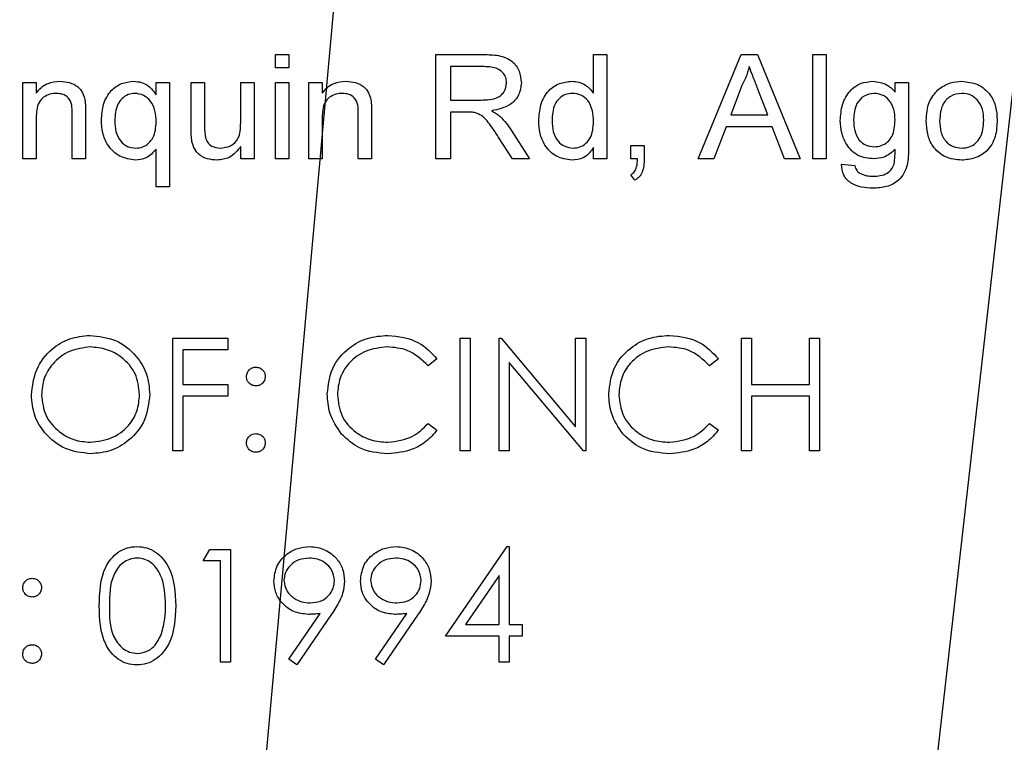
# Model space of a CAD drawing. Header units: inches. Extents: x 1880 to 2363, y -453 to -54.
# Tile 852 of 1056: x 2040.285 to 2041.072, y -72.391 to -71.813. Entities that reach past the tile are written whole.
import ezdxf

# ---------------------------------------------------------------- set-up
doc = ezdxf.new("R2010")
doc.units = ezdxf.units.IN
doc.header["$LTSCALE"] = 0.5
doc.header["$MEASUREMENT"] = 0
doc.layers.add('DSS-M-S', color=53, linetype='Continuous')
doc.layers.add('SID-M-S', color=105, linetype='Continuous')

msp = doc.modelspace()

# ---------------------------------------------------------------- linework, layer by layer
at = {"layer": 'DSS-M-S', "linetype": 'Continuous', "lineweight": 25}
for p, q in [((2040.4893, -71.841), (2040.49998, -71.841)), ((2040.4893, -71.85169), (2040.4893, -71.841)), ((2040.49998, -71.841), (2040.49998, -71.85169)), ((2040.6175, -71.841), (2040.65566, -71.841)), ((2040.6175, -71.92434), (2040.6175, -71.841)), ((2040.74357, -71.841), (2040.75425, -71.841)), ((2040.74357, -71.87179), (2040.74357, -71.841)), ((2040.75425, -71.841), (2040.75425, -71.92434)), ((2040.8272, -71.92434), (2040.86149, -71.841)), ((2040.86149, -71.841), (2040.87458, -71.841)), ((2040.87458, -71.841), (2040.90887, -71.92434)), ((2040.91878, -71.841), (2040.92947, -71.841)), ((2040.91878, -71.92434), (2040.91878, -71.841)), ((2040.92947, -71.841), (2040.92947, -71.92434)), ((2040.49998, -71.85169), (2040.4893, -71.85169)), ((2040.62925, -71.85062), (2040.62925, -71.87733)), ((2040.65611, -71.85062), (2040.62925, -71.85062)), ((2040.28737, -71.86344), (2040.29806, -71.86344)), ((2040.28737, -71.92434), (2040.28737, -71.86344)), ((2040.29806, -71.86344), (2040.29806, -71.87194)), ((2040.39399, -71.86344), (2040.40468, -71.86344)), ((2040.39399, -71.87327), (2040.39399, -71.86344)), ((2040.40468, -71.86344), (2040.40468, -71.94677)), ((2040.42199, -71.86344), (2040.43267, -71.86344)), ((2040.42199, -71.90098), (2040.42199, -71.86344)), ((2040.43267, -71.86344), (2040.43267, -71.89656)), ((2040.46152, -71.86344), (2040.4722, -71.86344)), ((2040.46152, -71.89542), (2040.46152, -71.86344)), ((2040.4722, -71.86344), (2040.4722, -71.92434)), ((2040.4893, -71.86344), (2040.49998, -71.86344)), ((2040.4893, -71.92434), (2040.4893, -71.86344)), ((2040.49998, -71.86344), (2040.49998, -71.92434)), ((2040.51601, -71.86344), (2040.52669, -71.86344)), ((2040.51601, -71.92434), (2040.51601, -71.86344)), ((2040.52669, -71.86344), (2040.52669, -71.87194)), ((2040.86223, -71.86578), (2040.85326, -71.88908)), ((2040.88283, -71.88908), (2040.87446, -71.86739)), ((2040.98462, -71.86344), (2040.99531, -71.86344)), ((2040.98462, -71.87092), (2040.98462, -71.86344)), ((2040.99531, -71.86344), (2040.99531, -71.91534)), ((2040.62925, -71.87733), (2040.65339, -71.87733)), ((2040.29806, -71.89168), (2040.29806, -71.92434)), ((2040.3269, -71.92434), (2040.3269, -71.88798)), ((2040.33759, -71.88708), (2040.33759, -71.92434)), ((2040.52669, -71.89168), (2040.52669, -71.92434)), ((2040.55554, -71.92434), (2040.55554, -71.88798)), ((2040.56622, -71.88708), (2040.56622, -71.92434)), ((2040.64228, -71.88694), (2040.62925, -71.88694)), ((2040.62925, -71.88694), (2040.62925, -71.92434)), ((2040.85326, -71.88908), (2040.88283, -71.88908)), ((2040.84959, -71.8987), (2040.83972, -71.92434)), ((2040.8865, -71.8987), (2040.84959, -71.8987)), ((2040.89635, -71.92434), (2040.8865, -71.8987)), ((2040.6787, -71.92434), (2040.66747, -71.90674)), ((2040.67783, -71.90133), (2040.69247, -71.92434)), ((2040.46152, -71.92434), (2040.46152, -71.91439)), ((2040.74357, -71.92434), (2040.74357, -71.91514)), ((2040.77349, -71.91365), (2040.78417, -71.91365)), ((2040.77349, -71.92434), (2040.77349, -71.91365)), ((2040.78417, -71.91365), (2040.78417, -71.92434)), ((2040.39399, -71.94677), (2040.39399, -71.91651)), ((2040.29806, -71.92434), (2040.28737, -71.92434)), ((2040.33759, -71.92434), (2040.3269, -71.92434)), ((2040.4722, -71.92434), (2040.46152, -71.92434)), ((2040.49998, -71.92434), (2040.4893, -71.92434)), ((2040.52669, -71.92434), (2040.51601, -71.92434)), ((2040.56622, -71.92434), (2040.55554, -71.92434)), ((2040.62925, -71.92434), (2040.6175, -71.92434)), ((2040.69247, -71.92434), (2040.6787, -71.92434)), ((2040.75425, -71.92434), (2040.74357, -71.92434)), ((2040.77879, -71.92434), (2040.77349, -71.92434)), ((2040.83972, -71.92434), (2040.8272, -71.92434)), ((2040.90887, -71.92434), (2040.89635, -71.92434)), ((2040.92947, -71.92434), (2040.91878, -71.92434)), ((2040.94189, -71.92861), (2040.95257, -71.92968)), ((2040.77669, -71.94143), (2040.77349, -71.93716)), ((2040.40468, -71.94677), (2040.39399, -71.94677)), ((2040.40731, -72.06772), (2040.45115, -72.06772)), ((2040.40731, -72.15772), (2040.40731, -72.06772)), ((2040.45115, -72.06772), (2040.45115, -72.07695)), ((2040.63692, -72.06772), (2040.645, -72.06772)), ((2040.63692, -72.15772), (2040.63692, -72.06772)), ((2040.645, -72.06772), (2040.645, -72.15772)), ((2040.66808, -72.06772), (2040.66977, -72.06772)), ((2040.66808, -72.15772), (2040.66808, -72.06772)), ((2040.66977, -72.06772), (2040.72923, -72.13856)), ((2040.72923, -72.06772), (2040.73731, -72.06772)), ((2040.72923, -72.13856), (2040.72923, -72.06772)), ((2040.73731, -72.06772), (2040.73731, -72.15772)), ((2040.86192, -72.06772), (2040.87, -72.06772)), ((2040.86192, -72.15772), (2040.86192, -72.06772)), ((2040.87, -72.06772), (2040.87, -72.10464)), ((2040.91615, -72.06772), (2040.92423, -72.06772)), ((2040.91615, -72.10464), (2040.91615, -72.06772)), ((2040.92423, -72.06772), (2040.92423, -72.15772)), ((2040.41538, -72.07695), (2040.41538, -72.10464)), ((2040.45115, -72.07695), (2040.41538, -72.07695)), ((2040.61846, -72.08424), (2040.61139, -72.08964)), ((2040.73547, -72.15772), (2040.67615, -72.08705)), ((2040.67615, -72.08705), (2040.67615, -72.15772)), ((2040.84346, -72.08424), (2040.83639, -72.08964)), ((2040.41538, -72.10464), (2040.45115, -72.10464)), ((2040.45115, -72.10464), (2040.45115, -72.11388)), ((2040.87, -72.10464), (2040.91615, -72.10464)), ((2040.41538, -72.11388), (2040.41538, -72.15772)), ((2040.45115, -72.11388), (2040.41538, -72.11388)), ((2040.87, -72.11388), (2040.87, -72.15772)), ((2040.91615, -72.11388), (2040.87, -72.11388)), ((2040.91615, -72.15772), (2040.91615, -72.11388)), ((2040.61139, -72.1358), (2040.61846, -72.14115)), ((2040.83639, -72.1358), (2040.84346, -72.14115)), ((2040.41538, -72.15772), (2040.40731, -72.15772)), ((2040.645, -72.15772), (2040.63692, -72.15772)), ((2040.67615, -72.15772), (2040.66808, -72.15772)), ((2040.73731, -72.15772), (2040.73547, -72.15772)), ((2040.87, -72.15772), (2040.86192, -72.15772)), ((2040.92423, -72.15772), (2040.91615, -72.15772)), ((2040.43154, -72.2457), (2040.43682, -72.23647)), ((2040.43682, -72.23647), (2040.45346, -72.23647)), ((2040.45346, -72.23647), (2040.45346, -72.32647)), ((2040.62538, -72.3057), (2040.67451, -72.23416)), ((2040.67451, -72.23416), (2040.67615, -72.23416)), ((2040.67615, -72.23416), (2040.67615, -72.29647)), ((2040.44538, -72.2457), (2040.43154, -72.2457)), ((2040.44538, -72.32647), (2040.44538, -72.2457)), ((2040.66808, -72.25739), (2040.64125, -72.29647)), ((2040.66808, -72.29647), (2040.66808, -72.25739)), ((2040.50008, -72.32429), (2040.52511, -72.28771)), ((2040.53425, -72.28825), (2040.50654, -72.32878)), ((2040.56931, -72.32429), (2040.59434, -72.28771)), ((2040.60348, -72.28825), (2040.57577, -72.32878)), ((2040.64125, -72.29647), (2040.66808, -72.29647)), ((2040.67615, -72.29647), (2040.68654, -72.29647)), ((2040.68654, -72.29647), (2040.68654, -72.3057)), ((2040.66808, -72.3057), (2040.62538, -72.3057)), ((2040.66808, -72.32647), (2040.66808, -72.3057)), ((2040.67615, -72.3057), (2040.67615, -72.32647)), ((2040.68654, -72.3057), (2040.67615, -72.3057)), ((2040.50654, -72.32878), (2040.50008, -72.32429)), ((2040.57577, -72.32878), (2040.56931, -72.32429)), ((2040.45346, -72.32647), (2040.44538, -72.32647)), ((2040.67615, -72.32647), (2040.66808, -72.32647))]:
    msp.add_line(p, q, dxfattribs=at)
for points, knots in [([(2040.65566, -71.841), (2040.65967, -71.84105), (2040.66765, -71.84116), (2040.67859, -71.84518), (2040.6848, -71.85403), (2040.68552, -71.86032), (2040.68588, -71.86347)], [0, 0, 0, 0, 0.281669, 0.559896, 0.779789, 1, 1, 1, 1]), ([(2040.67413, -71.86372), (2040.67398, -71.86215), (2040.67368, -71.85901), (2040.67096, -71.855), (2040.66526, -71.85103), (2040.65989, -71.85079), (2040.65611, -71.85062)], [0, 0, 0, 0, 0.186862, 0.373535, 0.560376, 1, 1, 1, 1]), ([(2040.86804, -71.85062), (2040.86722, -71.85355), (2040.86576, -71.85879), (2040.86331, -71.86364), (2040.86223, -71.86578)], [0, 0, 0, 0, 0.559891, 1, 1, 1, 1]), ([(2040.87446, -71.86739), (2040.87327, -71.86426), (2040.87113, -71.85867), (2040.86898, -71.85308), (2040.86804, -71.85062)], [0, 0, 0, 0, 0.56, 1, 1, 1, 1]), ([(2040.29806, -71.87194), (2040.29936, -71.87031), (2040.30196, -71.86706), (2040.30848, -71.86313), (2040.31384, -71.86266), (2040.31712, -71.86237)], [0, 0, 0, 0, 0.2804567, 0.5606826, 1, 1, 1, 1]), ([(2040.31712, -71.86237), (2040.31965, -71.86257), (2040.3247, -71.86296), (2040.33125, -71.8661), (2040.33544, -71.87132), (2040.33649, -71.87517), (2040.33702, -71.87709)], [0, 0, 0, 0, 0.280304, 0.5601666, 0.7797162, 1, 1, 1, 1]), ([(2040.35019, -71.89332), (2040.35049, -71.88908), (2040.3511, -71.88063), (2040.35683, -71.86985), (2040.36609, -71.86343), (2040.37275, -71.86272), (2040.37608, -71.86237)], [0, 0, 0, 0, 0.280807, 0.56017, 0.779958, 1, 1, 1, 1]), ([(2040.37608, -71.86237), (2040.37814, -71.86253), (2040.38225, -71.86285), (2040.38898, -71.86629), (2040.39209, -71.87063), (2040.39399, -71.87327)], [0, 0, 0, 0, 0.280425, 0.560612, 1, 1, 1, 1]), ([(2040.52669, -71.87194), (2040.52799, -71.87031), (2040.53059, -71.86706), (2040.53711, -71.86313), (2040.54248, -71.86266), (2040.54575, -71.86237)], [0, 0, 0, 0, 0.2804567, 0.5606826, 1, 1, 1, 1]), ([(2040.54575, -71.86237), (2040.54828, -71.86257), (2040.55333, -71.86296), (2040.55988, -71.8661), (2040.56407, -71.87132), (2040.56512, -71.87517), (2040.56565, -71.87709)], [0, 0, 0, 0, 0.280304, 0.560167, 0.779716, 1, 1, 1, 1]), ([(2040.65339, -71.87733), (2040.65821, -71.87725), (2040.66425, -71.87716), (2040.67016, -71.87325), (2040.6732, -71.86959), (2040.67375, -71.86606), (2040.67413, -71.86372)], [0, 0, 0, 0, 0.499855, 0.625533, 0.751174, 1, 1, 1, 1]), ([(2040.68588, -71.86347), (2040.68547, -71.86687), (2040.68464, -71.87365), (2040.67592, -71.88308), (2040.66726, -71.88481), (2040.66197, -71.88587)], [0, 0, 0, 0, 0.279911, 0.559723, 1, 1, 1, 1]), ([(2040.69977, -71.89394), (2040.70008, -71.8896), (2040.70069, -71.88096), (2040.70653, -71.86992), (2040.71606, -71.86342), (2040.72287, -71.86272), (2040.72628, -71.86237)], [0, 0, 0, 0, 0.280866, 0.560109, 0.779903, 1, 1, 1, 1]), ([(2040.72628, -71.86237), (2040.72819, -71.8625), (2040.73203, -71.86276), (2040.73839, -71.86571), (2040.74161, -71.86948), (2040.74357, -71.87179)], [0, 0, 0, 0, 0.280632, 0.56103, 1, 1, 1, 1]), ([(2040.94082, -71.8937), (2040.94116, -71.88942), (2040.94182, -71.88087), (2040.9476, -71.87001), (2040.95686, -71.86333), (2040.96362, -71.86269), (2040.967, -71.86237)], [0, 0, 0, 0, 0.280758, 0.560308, 0.779979, 1, 1, 1, 1]), ([(2040.967, -71.86237), (2040.97085, -71.86285), (2040.97776, -71.86372), (2040.98252, -71.86871), (2040.98462, -71.87092)], [0, 0, 0, 0, 0.558708, 1, 1, 1, 1]), ([(2041.01893, -71.86906), (2041.02216, -71.86687), (2041.02794, -71.86294), (2041.03488, -71.86255), (2041.03794, -71.86237)], [0, 0, 0, 0, 0.559001, 1, 1, 1, 1]), ([(2041.03794, -71.86237), (2041.04236, -71.86284), (2041.05118, -71.86377), (2041.06093, -71.87221), (2041.06564, -71.88267), (2041.06603, -71.88958), (2041.06622, -71.89304)], [0, 0, 0, 0, 0.279665, 0.558753, 0.779029, 1, 1, 1, 1]), ([(2040.31423, -71.87199), (2040.31242, -71.87213), (2040.30879, -71.87242), (2040.30381, -71.87487), (2040.29837, -71.88093), (2040.29819, -71.88725), (2040.29806, -71.89168)], [0, 0, 0, 0, 0.187373, 0.374547, 0.560894, 1, 1, 1, 1]), ([(2040.3269, -71.88798), (2040.32689, -71.88578), (2040.32686, -71.88143), (2040.32445, -71.87547), (2040.3194, -71.87242), (2040.31596, -71.87213), (2040.31423, -71.87199)], [0, 0, 0, 0, 0.281719, 0.559423, 0.779415, 1, 1, 1, 1]), ([(2040.37705, -71.87199), (2040.37514, -71.87218), (2040.37131, -71.87258), (2040.36646, -71.87592), (2040.36146, -71.88273), (2040.36112, -71.88929), (2040.36088, -71.89389)], [0, 0, 0, 0, 0.18681, 0.373698, 0.560659, 1, 1, 1, 1]), ([(2040.39399, -71.89474), (2040.39386, -71.89176), (2040.3936, -71.88583), (2040.39002, -71.87816), (2040.38405, -71.87296), (2040.37938, -71.87231), (2040.37705, -71.87199)], [0, 0, 0, 0, 0.281174, 0.560562, 0.780657, 1, 1, 1, 1]), ([(2040.54287, -71.87199), (2040.54105, -71.87213), (2040.53742, -71.87242), (2040.53245, -71.87487), (2040.527, -71.88093), (2040.52682, -71.88725), (2040.52669, -71.89168)], [0, 0, 0, 0, 0.187373, 0.374547, 0.560894, 1, 1, 1, 1]), ([(2040.55554, -71.88798), (2040.55552, -71.88578), (2040.5555, -71.88143), (2040.55308, -71.87547), (2040.54803, -71.87242), (2040.54459, -71.87213), (2040.54287, -71.87199)], [0, 0, 0, 0, 0.281719, 0.559423, 0.779415, 1, 1, 1, 1]), ([(2040.72673, -71.87199), (2040.7248, -71.87217), (2040.72095, -71.87254), (2040.71603, -71.87584), (2040.711, -71.8827), (2040.71068, -71.88929), (2040.71045, -71.89392)], [0, 0, 0, 0, 0.186936, 0.373703, 0.560604, 1, 1, 1, 1]), ([(2040.74357, -71.89472), (2040.74346, -71.89174), (2040.74323, -71.88579), (2040.7399, -71.87795), (2040.73376, -71.87284), (2040.72907, -71.87227), (2040.72673, -71.87199)], [0, 0, 0, 0, 0.281247, 0.56054, 0.780398, 1, 1, 1, 1]), ([(2040.96786, -71.87199), (2040.96508, -71.87243), (2040.9595, -71.87332), (2040.95236, -71.88127), (2040.95183, -71.88853), (2040.9515, -71.89297)], [0, 0, 0, 0, 0.279462, 0.559602, 1, 1, 1, 1]), ([(2040.98462, -71.8933), (2040.98449, -71.89045), (2040.98423, -71.88475), (2040.98053, -71.87748), (2040.97459, -71.87277), (2040.9701, -71.87225), (2040.96786, -71.87199)], [0, 0, 0, 0, 0.281001, 0.560162, 0.780244, 1, 1, 1, 1]), ([(2041.0096, -71.89389), (2041.00985, -71.88864), (2041.01031, -71.87928), (2041.0163, -71.87218), (2041.01893, -71.86906)], [0, 0, 0, 0, 0.560964, 1, 1, 1, 1]), ([(2041.03794, -71.87199), (2041.03497, -71.87238), (2041.02902, -71.87316), (2041.02116, -71.88138), (2041.02061, -71.88912), (2041.02028, -71.89385)], [0, 0, 0, 0, 0.279978, 0.559846, 1, 1, 1, 1]), ([(2041.05554, -71.89354), (2041.05539, -71.8906), (2041.0551, -71.88474), (2041.05114, -71.87731), (2041.04486, -71.8727), (2041.04025, -71.87223), (2041.03794, -71.87199)], [0, 0, 0, 0, 0.281019, 0.560084, 0.78001, 1, 1, 1, 1]), ([(2040.33702, -71.87709), (2040.33722, -71.87895), (2040.33759, -71.88227), (2040.33759, -71.88561), (2040.33759, -71.88708)], [0, 0, 0, 0, 0.559768, 1, 1, 1, 1]), ([(2040.56565, -71.87709), (2040.56586, -71.87895), (2040.56622, -71.88227), (2040.56622, -71.88561), (2040.56622, -71.88708)], [0, 0, 0, 0, 0.559768, 1, 1, 1, 1]), ([(2040.64854, -71.88733), (2040.64737, -71.88719), (2040.64529, -71.88694), (2040.6432, -71.88694), (2040.64228, -71.88694)], [0, 0, 0, 0, 0.559879, 1, 1, 1, 1]), ([(2040.66747, -71.90674), (2040.66573, -71.9041), (2040.66288, -71.89976), (2040.65859, -71.894), (2040.65437, -71.88938), (2040.65048, -71.88801), (2040.64854, -71.88733)], [0, 0, 0, 0, 0.340547, 0.560876, 0.780608, 1, 1, 1, 1]), ([(2040.66197, -71.88587), (2040.6633, -71.88655), (2040.66566, -71.88775), (2040.66773, -71.88942), (2040.66863, -71.89015)], [0, 0, 0, 0, 0.560118, 1, 1, 1, 1]), ([(2040.66863, -71.89015), (2040.67053, -71.89209), (2040.67391, -71.89557), (2040.67663, -71.89957), (2040.67783, -71.90133)], [0, 0, 0, 0, 0.559902, 1, 1, 1, 1]), ([(2040.37754, -71.9254), (2040.37313, -71.92475), (2040.3643, -71.92344), (2040.35518, -71.91428), (2040.35073, -71.90373), (2040.35037, -71.89679), (2040.35019, -71.89332)], [0, 0, 0, 0, 0.27883, 0.558445, 0.778947, 1, 1, 1, 1]), ([(2040.36088, -71.89389), (2040.36101, -71.8968), (2040.36127, -71.9026), (2040.36489, -71.91007), (2040.3709, -71.91494), (2040.37547, -71.91551), (2040.37775, -71.91579)], [0, 0, 0, 0, 0.281086, 0.560306, 0.780331, 1, 1, 1, 1]), ([(2040.37775, -71.91579), (2040.37962, -71.9156), (2040.38335, -71.91523), (2040.38812, -71.91205), (2040.39329, -71.90564), (2040.3937, -71.89923), (2040.39399, -71.89474)], [0, 0, 0, 0, 0.187008, 0.374094, 0.561188, 1, 1, 1, 1]), ([(2040.43267, -71.89656), (2040.43267, -71.89856), (2040.43266, -71.90214), (2040.43311, -71.90568), (2040.43331, -71.90724)], [0, 0, 0, 0, 0.560241, 1, 1, 1, 1]), ([(2040.44529, -71.91579), (2040.44807, -71.91542), (2040.4536, -71.9147), (2040.46138, -71.90732), (2040.46146, -71.89994), (2040.46152, -71.89542)], [0, 0, 0, 0, 0.280508, 0.559306, 1, 1, 1, 1]), ([(2040.72631, -71.9254), (2040.722, -71.92476), (2040.71338, -71.92348), (2040.7046, -71.9144), (2040.70036, -71.90409), (2040.69996, -71.89732), (2040.69977, -71.89394)], [0, 0, 0, 0, 0.278935, 0.55811, 0.778859, 1, 1, 1, 1]), ([(2040.71045, -71.89392), (2040.71058, -71.89682), (2040.71083, -71.90259), (2040.71441, -71.91003), (2040.72038, -71.91489), (2040.72491, -71.91549), (2040.72718, -71.91579)], [0, 0, 0, 0, 0.281144, 0.56043, 0.780457, 1, 1, 1, 1]), ([(2040.72718, -71.91579), (2040.72905, -71.91561), (2040.73281, -71.91525), (2040.73766, -71.91215), (2040.74287, -71.90569), (2040.74328, -71.89924), (2040.74357, -71.89472)], [0, 0, 0, 0, 0.187022, 0.374035, 0.56112, 1, 1, 1, 1]), ([(2040.96751, -71.92434), (2040.96319, -71.92388), (2040.95456, -71.92298), (2040.94591, -71.91386), (2040.94149, -71.90377), (2040.94104, -71.89706), (2040.94082, -71.8937)], [0, 0, 0, 0, 0.279393, 0.558232, 0.778986, 1, 1, 1, 1]), ([(2040.9515, -71.89297), (2040.95162, -71.89586), (2040.95184, -71.90161), (2040.95511, -71.90922), (2040.96122, -71.91397), (2040.96576, -71.91447), (2040.96803, -71.91472)], [0, 0, 0, 0, 0.2812085, 0.5603644, 0.7801571, 1, 1, 1, 1]), ([(2040.96803, -71.91472), (2040.96994, -71.91454), (2040.97376, -71.91419), (2040.97874, -71.9111), (2040.984, -71.90447), (2040.98436, -71.89791), (2040.98462, -71.8933)], [0, 0, 0, 0, 0.187058, 0.373964, 0.560921, 1, 1, 1, 1]), ([(2041.03794, -71.9254), (2041.03343, -71.92494), (2041.02443, -71.92403), (2041.01448, -71.91531), (2041.01012, -71.90446), (2041.00977, -71.89741), (2041.0096, -71.89389)], [0, 0, 0, 0, 0.279706, 0.558494, 0.778914, 1, 1, 1, 1]), ([(2041.02028, -71.89385), (2041.02041, -71.89683), (2041.02068, -71.90277), (2041.02451, -71.91042), (2041.03092, -71.91508), (2041.0356, -71.91555), (2041.03794, -71.91579)], [0, 0, 0, 0, 0.28107, 0.560152, 0.780021, 1, 1, 1, 1]), ([(2041.06622, -71.89304), (2041.06606, -71.89762), (2041.06575, -71.90675), (2041.05899, -71.91817), (2041.04866, -71.92436), (2041.04152, -71.92506), (2041.03794, -71.9254)], [0, 0, 0, 0, 0.281038, 0.559477, 0.779629, 1, 1, 1, 1]), ([(2041.03794, -71.91579), (2041.03994, -71.91562), (2041.04395, -71.91529), (2041.04918, -71.91208), (2041.05479, -71.90523), (2041.05523, -71.89836), (2041.05554, -71.89354)], [0, 0, 0, 0, 0.187177, 0.374201, 0.561245, 1, 1, 1, 1]), ([(2040.42261, -71.91056), (2040.42238, -71.90878), (2040.42198, -71.9056), (2040.42199, -71.90239), (2040.42199, -71.90098)], [0, 0, 0, 0, 0.55984, 1, 1, 1, 1]), ([(2040.43331, -71.90724), (2040.43382, -71.90865), (2040.43484, -71.91147), (2040.43907, -71.9151), (2040.44294, -71.91553), (2040.44529, -71.91579)], [0, 0, 0, 0, 0.280659, 0.560911, 1, 1, 1, 1]), ([(2040.44249, -71.9254), (2040.43996, -71.92518), (2040.4349, -71.92474), (2040.4284, -71.92153), (2040.42413, -71.91637), (2040.42311, -71.9125), (2040.42261, -71.91056)], [0, 0, 0, 0, 0.28033, 0.560257, 0.779651, 1, 1, 1, 1]), ([(2040.46152, -71.91439), (2040.45874, -71.91787), (2040.45377, -71.92411), (2040.44594, -71.92501), (2040.44249, -71.9254)], [0, 0, 0, 0, 0.559249, 1, 1, 1, 1]), ([(2040.74357, -71.91514), (2040.74249, -71.91679), (2040.74033, -71.92009), (2040.73454, -71.92449), (2040.72943, -71.92506), (2040.72631, -71.9254)], [0, 0, 0, 0, 0.280961, 0.561474, 1, 1, 1, 1]), ([(2040.99531, -71.91534), (2040.99533, -71.92004), (2040.99537, -71.92937), (2040.98907, -71.94172), (2040.97784, -71.94719), (2040.97049, -71.94762), (2040.96681, -71.94784)], [0, 0, 0, 0, 0.281938, 0.558596, 0.778813, 1, 1, 1, 1]), ([(2040.39399, -71.91651), (2040.39149, -71.91927), (2040.387, -71.92422), (2040.38043, -71.92504), (2040.37754, -71.9254)], [0, 0, 0, 0, 0.559099, 1, 1, 1, 1]), ([(2040.98462, -71.91686), (2040.98185, -71.91927), (2040.97689, -71.92359), (2040.97038, -71.92411), (2040.96751, -71.92434)], [0, 0, 0, 0, 0.5589934, 1, 1, 1, 1]), ([(2040.98386, -71.92858), (2040.98415, -71.9264), (2040.98468, -71.92251), (2040.98464, -71.91859), (2040.98462, -71.91686)], [0, 0, 0, 0, 0.559478, 1, 1, 1, 1]), ([(2040.77349, -71.93716), (2040.77458, -71.93633), (2040.77677, -71.93466), (2040.77851, -71.92994), (2040.77869, -71.92646), (2040.77879, -71.92434)], [0, 0, 0, 0, 0.278932, 0.558845, 1, 1, 1, 1]), ([(2040.78417, -71.92434), (2040.78399, -71.92805), (2040.78374, -71.93322), (2040.78026, -71.93896), (2040.77788, -71.94061), (2040.77669, -71.94143)], [0, 0, 0, 0, 0.559266, 0.779601, 1, 1, 1, 1]), ([(2040.96681, -71.94784), (2040.96383, -71.9477), (2040.95787, -71.94743), (2040.95075, -71.94474), (2040.94598, -71.94113), (2040.94245, -71.93617), (2040.94211, -71.93163), (2040.94189, -71.92861)], [0, 0, 0, 0, 0.250706, 0.500765, 0.62603, 0.75115, 1, 1, 1, 1]), ([(2040.95257, -71.92968), (2040.95289, -71.93102), (2040.95346, -71.93343), (2040.95535, -71.935), (2040.95618, -71.93569)], [0, 0, 0, 0, 0.560151, 1, 1, 1, 1]), ([(2040.967, -71.93822), (2040.96896, -71.93816), (2040.97287, -71.93803), (2040.97813, -71.93626), (2040.98206, -71.93286), (2040.98326, -71.93001), (2040.98386, -71.92858)], [0, 0, 0, 0, 0.280657, 0.560196, 0.780102, 1, 1, 1, 1]), ([(2040.95618, -71.93569), (2040.95811, -71.93656), (2040.96156, -71.93811), (2040.96533, -71.93819), (2040.967, -71.93822)], [0, 0, 0, 0, 0.558913, 1, 1, 1, 1]), ([(2040.29423, -72.11312), (2040.29506, -72.10617), (2040.29672, -72.09229), (2040.30904, -72.07647), (2040.32459, -72.06705), (2040.3355, -72.06596), (2040.34096, -72.06541)], [0, 0, 0, 0, 0.279731, 0.559327, 0.77968, 1, 1, 1, 1]), ([(2040.34096, -72.06541), (2040.34801, -72.06615), (2040.36211, -72.06763), (2040.37788, -72.08041), (2040.38746, -72.09608), (2040.38838, -72.10715), (2040.38885, -72.11269)], [0, 0, 0, 0, 0.279767, 0.559358, 0.779571, 1, 1, 1, 1]), ([(2040.53077, -72.1122), (2040.53159, -72.10514), (2040.53323, -72.09103), (2040.54655, -72.07558), (2040.56258, -72.06664), (2040.57365, -72.06582), (2040.57919, -72.06541)], [0, 0, 0, 0, 0.279512, 0.55908, 0.779374, 1, 1, 1, 1]), ([(2040.57919, -72.06541), (2040.58784, -72.06637), (2040.60328, -72.06808), (2040.61382, -72.0793), (2040.61846, -72.08424)], [0, 0, 0, 0, 0.559517, 1, 1, 1, 1]), ([(2040.75577, -72.1122), (2040.75659, -72.10514), (2040.75823, -72.09103), (2040.77155, -72.07558), (2040.78758, -72.06664), (2040.79865, -72.06582), (2040.80419, -72.06541)], [0, 0, 0, 0, 0.279512, 0.55908, 0.779374, 1, 1, 1, 1]), ([(2040.80419, -72.06541), (2040.81284, -72.06637), (2040.82828, -72.06808), (2040.83882, -72.0793), (2040.84346, -72.08424)], [0, 0, 0, 0, 0.559517, 1, 1, 1, 1]), ([(2040.34136, -72.07464), (2040.33568, -72.07538), (2040.32431, -72.07686), (2040.31131, -72.08688), (2040.30353, -72.09963), (2040.30272, -72.1086), (2040.30231, -72.11308)], [0, 0, 0, 0, 0.279627, 0.55935, 0.77963, 1, 1, 1, 1]), ([(2040.38077, -72.11267), (2040.38008, -72.10695), (2040.3787, -72.09553), (2040.36774, -72.08313), (2040.35477, -72.07597), (2040.34583, -72.07509), (2040.34136, -72.07464)], [0, 0, 0, 0, 0.279468, 0.55887, 0.779516, 1, 1, 1, 1]), ([(2040.57869, -72.07464), (2040.57294, -72.0753), (2040.56145, -72.07662), (2040.54805, -72.08638), (2040.54007, -72.09923), (2040.53926, -72.10828), (2040.53885, -72.11281)], [0, 0, 0, 0, 0.279856, 0.559519, 0.779686, 1, 1, 1, 1]), ([(2040.61139, -72.08964), (2040.60618, -72.0848), (2040.59685, -72.07612), (2040.58425, -72.0751), (2040.57869, -72.07464)], [0, 0, 0, 0, 0.558427, 1, 1, 1, 1]), ([(2040.80369, -72.07464), (2040.79794, -72.0753), (2040.78645, -72.07662), (2040.77305, -72.08638), (2040.76507, -72.09923), (2040.76426, -72.10828), (2040.76385, -72.11281)], [0, 0, 0, 0, 0.2798558, 0.5595188, 0.7796855, 1, 1, 1, 1]), ([(2040.83639, -72.08964), (2040.83118, -72.0848), (2040.82185, -72.07612), (2040.80925, -72.0751), (2040.80369, -72.07464)], [0, 0, 0, 0, 0.5584265, 1, 1, 1, 1]), ([(2040.46615, -72.0983), (2040.46629, -72.0972), (2040.46656, -72.09499), (2040.4686, -72.09255), (2040.47105, -72.09104), (2040.47279, -72.09088), (2040.47365, -72.0908)], [0, 0, 0, 0, 0.279585, 0.559454, 0.779697, 1, 1, 1, 1]), ([(2040.47365, -72.0908), (2040.47476, -72.09092), (2040.47698, -72.09118), (2040.47941, -72.09324), (2040.48095, -72.09568), (2040.48108, -72.09743), (2040.48115, -72.0983)], [0, 0, 0, 0, 0.2796016, 0.559212, 0.7794752, 1, 1, 1, 1]), ([(2040.47365, -72.1058), (2040.47255, -72.10567), (2040.47033, -72.10541), (2040.46789, -72.10336), (2040.46638, -72.10091), (2040.46623, -72.09917), (2040.46615, -72.0983)], [0, 0, 0, 0, 0.279647, 0.559299, 0.779615, 1, 1, 1, 1]), ([(2040.48115, -72.0983), (2040.48103, -72.09941), (2040.48078, -72.10163), (2040.47872, -72.10406), (2040.47627, -72.10558), (2040.47452, -72.10573), (2040.47365, -72.1058)], [0, 0, 0, 0, 0.279517, 0.559326, 0.779544, 1, 1, 1, 1]), ([(2040.34168, -72.16003), (2040.33471, -72.15926), (2040.32076, -72.15771), (2040.30525, -72.14499), (2040.29568, -72.12954), (2040.29471, -72.11859), (2040.29423, -72.11312)], [0, 0, 0, 0, 0.2796633, 0.5593539, 0.7796364, 1, 1, 1, 1]), ([(2040.30231, -72.11308), (2040.303, -72.11875), (2040.30437, -72.1301), (2040.31525, -72.14233), (2040.328, -72.1497), (2040.3369, -72.15043), (2040.34136, -72.1508)], [0, 0, 0, 0, 0.279416, 0.559077, 0.779478, 1, 1, 1, 1]), ([(2040.34136, -72.1508), (2040.34707, -72.15015), (2040.3585, -72.14885), (2040.37174, -72.13899), (2040.37953, -72.12616), (2040.38035, -72.11717), (2040.38077, -72.11267)], [0, 0, 0, 0, 0.27983, 0.559389, 0.779654, 1, 1, 1, 1]), ([(2040.38885, -72.11269), (2040.38805, -72.11967), (2040.38647, -72.13364), (2040.37365, -72.14912), (2040.35814, -72.15863), (2040.34717, -72.15956), (2040.34168, -72.16003)], [0, 0, 0, 0, 0.27963, 0.559343, 0.779597, 1, 1, 1, 1]), ([(2040.54218, -72.14429), (2040.53846, -72.13884), (2040.5318, -72.12909), (2040.53108, -72.11737), (2040.53077, -72.1122)], [0, 0, 0, 0, 0.559029, 1, 1, 1, 1]), ([(2040.53885, -72.11281), (2040.53953, -72.11863), (2040.5409, -72.13028), (2040.55218, -72.14283), (2040.56555, -72.14984), (2040.57468, -72.15048), (2040.57925, -72.1508)], [0, 0, 0, 0, 0.279434, 0.558921, 0.779283, 1, 1, 1, 1]), ([(2040.76718, -72.14429), (2040.76346, -72.13884), (2040.7568, -72.12909), (2040.75608, -72.11737), (2040.75577, -72.1122)], [0, 0, 0, 0, 0.559029, 1, 1, 1, 1]), ([(2040.76385, -72.11281), (2040.76453, -72.11863), (2040.7659, -72.13028), (2040.77718, -72.14283), (2040.79055, -72.14984), (2040.79968, -72.15048), (2040.80425, -72.1508)], [0, 0, 0, 0, 0.279434, 0.558921, 0.779283, 1, 1, 1, 1]), ([(2040.57925, -72.1508), (2040.58621, -72.14995), (2040.59866, -72.14843), (2040.6075, -72.13967), (2040.61139, -72.1358)], [0, 0, 0, 0, 0.558772, 1, 1, 1, 1]), ([(2040.61846, -72.14115), (2040.61569, -72.14433), (2040.61014, -72.15069), (2040.59679, -72.15834), (2040.58593, -72.15939), (2040.5793, -72.16003)], [0, 0, 0, 0, 0.28041, 0.560795, 1, 1, 1, 1]), ([(2040.80425, -72.1508), (2040.81121, -72.14995), (2040.82366, -72.14843), (2040.8325, -72.13967), (2040.83639, -72.1358)], [0, 0, 0, 0, 0.558772, 1, 1, 1, 1]), ([(2040.84346, -72.14115), (2040.84069, -72.14433), (2040.83514, -72.15069), (2040.82179, -72.15834), (2040.81093, -72.15939), (2040.8043, -72.16003)], [0, 0, 0, 0, 0.28041, 0.560795, 1, 1, 1, 1]), ([(2040.46615, -72.15138), (2040.46628, -72.15027), (2040.46655, -72.14806), (2040.46858, -72.14561), (2040.47105, -72.1441), (2040.47278, -72.14395), (2040.47365, -72.14388)], [0, 0, 0, 0, 0.279576, 0.559284, 0.779552, 1, 1, 1, 1]), ([(2040.47365, -72.15888), (2040.47255, -72.15874), (2040.47034, -72.15847), (2040.4679, -72.15643), (2040.4664, -72.15398), (2040.46623, -72.15224), (2040.46615, -72.15138)], [0, 0, 0, 0, 0.279581, 0.559143, 0.779575, 1, 1, 1, 1]), ([(2040.47365, -72.14388), (2040.47476, -72.144), (2040.47698, -72.14425), (2040.47941, -72.14632), (2040.48095, -72.14876), (2040.48108, -72.1505), (2040.48115, -72.15138)], [0, 0, 0, 0, 0.279602, 0.559212, 0.779475, 1, 1, 1, 1]), ([(2040.48115, -72.15138), (2040.48102, -72.15248), (2040.48076, -72.15469), (2040.47871, -72.15713), (2040.47626, -72.15864), (2040.47452, -72.1588), (2040.47365, -72.15888)], [0, 0, 0, 0, 0.279469, 0.559358, 0.779674, 1, 1, 1, 1]), ([(2040.5793, -72.16003), (2040.57134, -72.15936), (2040.55712, -72.15815), (2040.54675, -72.14853), (2040.54218, -72.14429)], [0, 0, 0, 0, 0.559804, 1, 1, 1, 1]), ([(2040.8043, -72.16003), (2040.79634, -72.15936), (2040.78212, -72.15815), (2040.77175, -72.14853), (2040.76718, -72.14429)], [0, 0, 0, 0, 0.559804, 1, 1, 1, 1]), ([(2040.34846, -72.28151), (2040.34881, -72.27076), (2040.34925, -72.25731), (2040.35763, -72.24379), (2040.36347, -72.23842), (2040.37066, -72.23481), (2040.37592, -72.23438), (2040.37855, -72.23416)], [0, 0, 0, 0, 0.498702, 0.624177, 0.749467, 0.874745, 1, 1, 1, 1]), ([(2040.37855, -72.23416), (2040.3812, -72.23438), (2040.3865, -72.2348), (2040.39615, -72.2395), (2040.40832, -72.25451), (2040.4091, -72.27071), (2040.40961, -72.28151)], [0, 0, 0, 0, 0.1256, 0.251197, 0.500581, 1, 1, 1, 1]), ([(2040.48808, -72.26173), (2040.48857, -72.25757), (2040.48955, -72.24926), (2040.4975, -72.24023), (2040.50696, -72.23507), (2040.51347, -72.23446), (2040.51672, -72.23416)], [0, 0, 0, 0, 0.279538, 0.558851, 0.779452, 1, 1, 1, 1]), ([(2040.51672, -72.23416), (2040.52082, -72.23465), (2040.52899, -72.23561), (2040.53827, -72.24295), (2040.54364, -72.25219), (2040.54429, -72.25861), (2040.54461, -72.26182)], [0, 0, 0, 0, 0.27973, 0.559163, 0.779612, 1, 1, 1, 1]), ([(2040.55731, -72.26173), (2040.5578, -72.25757), (2040.55878, -72.24926), (2040.56673, -72.24023), (2040.57619, -72.23507), (2040.5827, -72.23446), (2040.58596, -72.23416)], [0, 0, 0, 0, 0.279538, 0.558851, 0.779452, 1, 1, 1, 1]), ([(2040.58596, -72.23416), (2040.59005, -72.23465), (2040.59822, -72.23561), (2040.6075, -72.24295), (2040.61287, -72.25219), (2040.61352, -72.25861), (2040.61385, -72.26182)], [0, 0, 0, 0, 0.27973, 0.559163, 0.779612, 1, 1, 1, 1]), ([(2040.37882, -72.24339), (2040.37676, -72.2436), (2040.37263, -72.24401), (2040.36716, -72.24718), (2040.36279, -72.2516), (2040.35684, -72.26256), (2040.35667, -72.27307), (2040.35654, -72.28147)], [0, 0, 0, 0, 0.125139, 0.250418, 0.375519, 0.500847, 1, 1, 1, 1]), ([(2040.40154, -72.28147), (2040.4012, -72.27312), (2040.40071, -72.2606), (2040.39228, -72.24823), (2040.385, -72.24405), (2040.38088, -72.24361), (2040.37882, -72.24339)], [0, 0, 0, 0, 0.500072, 0.749021, 0.874598, 1, 1, 1, 1]), ([(2040.51631, -72.24339), (2040.5135, -72.24367), (2040.50789, -72.24421), (2040.50129, -72.24875), (2040.49688, -72.25466), (2040.49639, -72.25907), (2040.49615, -72.26128)], [0, 0, 0, 0, 0.2800921, 0.5600105, 0.7801305, 1, 1, 1, 1]), ([(2040.53654, -72.26128), (2040.53612, -72.25847), (2040.53528, -72.25284), (2040.52942, -72.24716), (2040.52294, -72.24386), (2040.51852, -72.24355), (2040.51631, -72.24339)], [0, 0, 0, 0, 0.2787219, 0.5585693, 0.7791712, 1, 1, 1, 1]), ([(2040.58554, -72.24339), (2040.58273, -72.24367), (2040.57712, -72.24421), (2040.57053, -72.24875), (2040.56611, -72.25466), (2040.56562, -72.25907), (2040.56538, -72.26128)], [0, 0, 0, 0, 0.280092, 0.560011, 0.780131, 1, 1, 1, 1]), ([(2040.60577, -72.26128), (2040.60535, -72.25847), (2040.60451, -72.25284), (2040.59865, -72.24716), (2040.59217, -72.24386), (2040.58775, -72.24355), (2040.58554, -72.24339)], [0, 0, 0, 0, 0.278722, 0.558569, 0.779171, 1, 1, 1, 1]), ([(2040.28731, -72.26705), (2040.28744, -72.26595), (2040.28772, -72.26374), (2040.28975, -72.2613), (2040.29221, -72.25979), (2040.29394, -72.25963), (2040.29481, -72.25955)], [0, 0, 0, 0, 0.279585, 0.559454, 0.779697, 1, 1, 1, 1]), ([(2040.29481, -72.25955), (2040.29592, -72.25967), (2040.29814, -72.25993), (2040.30056, -72.26199), (2040.3021, -72.26443), (2040.30224, -72.26618), (2040.30231, -72.26705)], [0, 0, 0, 0, 0.279602, 0.559212, 0.779475, 1, 1, 1, 1]), ([(2040.49615, -72.26128), (2040.49661, -72.26414), (2040.49752, -72.26988), (2040.50369, -72.27552), (2040.51038, -72.2787), (2040.51488, -72.27901), (2040.51714, -72.27916)], [0, 0, 0, 0, 0.278472, 0.558424, 0.779098, 1, 1, 1, 1]), ([(2040.51714, -72.27916), (2040.51992, -72.27894), (2040.52546, -72.27849), (2040.53194, -72.27387), (2040.53591, -72.2678), (2040.53633, -72.26345), (2040.53654, -72.26128)], [0, 0, 0, 0, 0.280319, 0.55953, 0.779753, 1, 1, 1, 1]), ([(2040.56538, -72.26128), (2040.56584, -72.26414), (2040.56675, -72.26988), (2040.57292, -72.27552), (2040.57961, -72.2787), (2040.58411, -72.27901), (2040.58637, -72.27916)], [0, 0, 0, 0, 0.2784725, 0.5584236, 0.7790976, 1, 1, 1, 1]), ([(2040.58637, -72.27916), (2040.58915, -72.27894), (2040.59469, -72.27849), (2040.60117, -72.27387), (2040.60514, -72.2678), (2040.60556, -72.26345), (2040.60577, -72.26128)], [0, 0, 0, 0, 0.280319, 0.55953, 0.779753, 1, 1, 1, 1]), ([(2040.29481, -72.27455), (2040.2937, -72.27442), (2040.29149, -72.27416), (2040.28904, -72.27211), (2040.28754, -72.26966), (2040.28738, -72.26792), (2040.28731, -72.26705)], [0, 0, 0, 0, 0.279647, 0.559299, 0.779615, 1, 1, 1, 1]), ([(2040.30231, -72.26705), (2040.30218, -72.26816), (2040.30194, -72.27038), (2040.29987, -72.27281), (2040.29742, -72.27433), (2040.29568, -72.27448), (2040.29481, -72.27455)], [0, 0, 0, 0, 0.279517, 0.559326, 0.779544, 1, 1, 1, 1]), ([(2040.51564, -72.28839), (2040.51163, -72.28796), (2040.50362, -72.2871), (2040.49455, -72.28001), (2040.48891, -72.27118), (2040.48835, -72.26488), (2040.48808, -72.26173)], [0, 0, 0, 0, 0.279814, 0.559489, 0.779635, 1, 1, 1, 1]), ([(2040.54461, -72.26182), (2040.54429, -72.26508), (2040.54374, -72.27046), (2040.5408, -72.2774), (2040.53775, -72.28296), (2040.53542, -72.28649), (2040.53425, -72.28825)], [0, 0, 0, 0, 0.339295, 0.559425, 0.779695, 1, 1, 1, 1]), ([(2040.58487, -72.28839), (2040.58087, -72.28796), (2040.57285, -72.2871), (2040.56378, -72.28001), (2040.55814, -72.27118), (2040.55758, -72.26488), (2040.55731, -72.26173)], [0, 0, 0, 0, 0.279814, 0.559489, 0.779635, 1, 1, 1, 1]), ([(2040.61385, -72.26182), (2040.61352, -72.26508), (2040.61298, -72.27046), (2040.61003, -72.2774), (2040.60698, -72.28296), (2040.60465, -72.28649), (2040.60348, -72.28825)], [0, 0, 0, 0, 0.339295, 0.559425, 0.779695, 1, 1, 1, 1]), ([(2040.37855, -72.32878), (2040.37592, -72.32857), (2040.37067, -72.32814), (2040.36111, -72.32343), (2040.34929, -72.3083), (2040.34879, -72.29223), (2040.34846, -72.28151)], [0, 0, 0, 0, 0.125551, 0.25109, 0.50025, 1, 1, 1, 1]), ([(2040.35654, -72.28147), (2040.3566, -72.28988), (2040.3567, -72.30248), (2040.36535, -72.31477), (2040.37264, -72.31888), (2040.37676, -72.31933), (2040.37882, -72.31955)], [0, 0, 0, 0, 0.5002912, 0.749086, 0.8746062, 1, 1, 1, 1]), ([(2040.40961, -72.28151), (2040.40911, -72.29231), (2040.40836, -72.3085), (2040.39612, -72.32342), (2040.38649, -72.32814), (2040.3812, -72.32856), (2040.37855, -72.32878)], [0, 0, 0, 0, 0.499407, 0.748743, 0.874372, 1, 1, 1, 1]), ([(2040.39813, -72.3041), (2040.39928, -72.29995), (2040.40133, -72.29254), (2040.40147, -72.28485), (2040.40154, -72.28147)], [0, 0, 0, 0, 0.559599, 1, 1, 1, 1]), ([(2040.52511, -72.28771), (2040.52335, -72.28792), (2040.5202, -72.2883), (2040.51704, -72.28837), (2040.51564, -72.28839)], [0, 0, 0, 0, 0.559944, 1, 1, 1, 1]), ([(2040.59434, -72.28771), (2040.59258, -72.28792), (2040.58943, -72.2883), (2040.58627, -72.28837), (2040.58487, -72.28839)], [0, 0, 0, 0, 0.559944, 1, 1, 1, 1]), ([(2040.37882, -72.31955), (2040.38128, -72.31924), (2040.3862, -72.31862), (2040.3938, -72.31349), (2040.39649, -72.30766), (2040.39813, -72.3041)], [0, 0, 0, 0, 0.280257, 0.560781, 1, 1, 1, 1]), ([(2040.28731, -72.32013), (2040.28744, -72.31902), (2040.2877, -72.31681), (2040.28974, -72.31436), (2040.2922, -72.31285), (2040.29394, -72.3127), (2040.29481, -72.31263)], [0, 0, 0, 0, 0.279576, 0.559284, 0.779552, 1, 1, 1, 1]), ([(2040.29481, -72.31263), (2040.29592, -72.31275), (2040.29814, -72.313), (2040.30056, -72.31507), (2040.3021, -72.31751), (2040.30224, -72.31925), (2040.30231, -72.32013)], [0, 0, 0, 0, 0.279602, 0.559212, 0.779475, 1, 1, 1, 1]), ([(2040.29481, -72.32763), (2040.2937, -72.32749), (2040.2915, -72.32722), (2040.28906, -72.32518), (2040.28755, -72.32273), (2040.28739, -72.32099), (2040.28731, -72.32013)], [0, 0, 0, 0, 0.279581, 0.559143, 0.779575, 1, 1, 1, 1]), ([(2040.30231, -72.32013), (2040.30218, -72.32123), (2040.30191, -72.32344), (2040.29987, -72.32588), (2040.29741, -72.32739), (2040.29568, -72.32755), (2040.29481, -72.32763)], [0, 0, 0, 0, 0.279469, 0.559358, 0.779674, 1, 1, 1, 1])]:
    msp.add_open_spline(points, degree=3, knots=knots, dxfattribs=at)
at = {"layer": 'SID-M-S'}
for p, q in [((2041.57396, -67.50107), (2040.70372, -75.17431)), ((2040.90519, -67.73393), (2040.23008, -75.17387))]:
    msp.add_line(p, q, dxfattribs=at)

doc.saveas('drawing.dxf')
